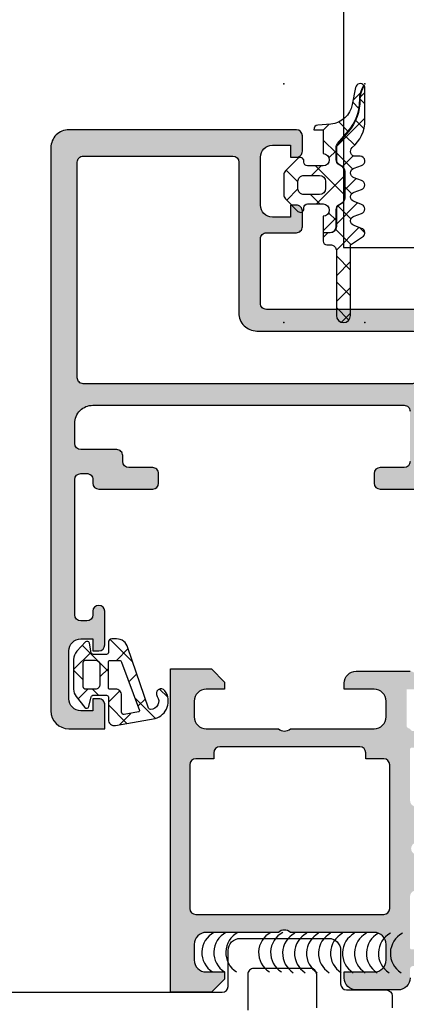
# Model space of a CAD drawing. Header units: millimetres. Extents: x 247761 to 294611, y 172579 to 236863.
# Tile 553 of 596: x 276201 to 276233, y 194868 to 194950. Entities that reach past the tile are written whole.
import ezdxf

# ---------------------------------------------------------------- set-up
doc = ezdxf.new("R2010")
doc.units = ezdxf.units.MM
doc.layers.add('FASÁDA DETAILNÍ', color=4, linetype='Continuous')
doc.layers.add('NOVA', color=240, linetype='Continuous')

# ---------------------------------------------------------------- blocks, each defined once
blk = doc.blocks.new('A$C69D17D4D')
at = {"layer": 'FASÁDA DETAILNÍ'}
h = blk.add_hatch(dxfattribs=at)
h.set_pattern_fill('ANSI37', color=256, scale=0.625, angle=90, style=0)
h.set_pattern_definition([(135, (0, 0), (-1.403165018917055, -1.403165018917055), []), (225, (0, 0), (1.403165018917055, -1.403165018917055), [])])
edge = h.paths.add_edge_path()
edge.add_arc((1579.654066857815, 21562.88997918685), 0.2900050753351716, 224.9975633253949, 359.9994892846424)
edge.add_line((1579.944071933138, 21562.88997660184), (1579.944071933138, 21562.98997086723))
edge.add_arc((1580.254071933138, 21562.98997086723), 0.3099999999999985, 89.99999999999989, 180.0000000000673, ccw=False)
edge.add_line((1580.254071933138, 21563.29997086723), (1581.554047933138, 21563.29997086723))
edge.add_arc((1581.554047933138, 21562.78997086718), 0.5100000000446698, -88.87647985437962, 90.00000000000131, ccw=False)
edge.add_line((1581.564047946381, 21562.28006891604), (1581.564049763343, 21560.92146088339))
edge.add_line((1581.564049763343, 21560.92146088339), (1582.154050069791, 21560.92146088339))
edge.add_arc((1582.154050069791, 21561.41146088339), 0.4900000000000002, -89.99999999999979, 1.272221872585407e-14)
edge.add_line((1582.644050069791, 21561.41146088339), (1582.644050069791, 21562.81145859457))
edge.add_arc((1583.154050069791, 21562.81145859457), 0.5099999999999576, 120.00000000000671, 180.0000000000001, ccw=False)
edge.add_line((1582.899050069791, 21563.2531315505), (1583.099050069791, 21563.36860160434))
edge.add_arc((1582.854050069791, 21563.79295405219), 0.4900000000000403, -59.9999999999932, 1.144999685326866e-13)
edge.add_line((1583.344050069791, 21563.79295405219), (1583.344050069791, 21566.02996389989))
edge.add_arc((1582.854050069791, 21566.02996389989), 0.4899999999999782, 1.144999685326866e-13, 60.00000000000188)
edge.add_line((1583.099050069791, 21566.45431634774), (1582.899050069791, 21566.56978640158))
edge.add_arc((1583.154050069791, 21567.01145935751), 0.5100000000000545, 179.9999999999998, 240.0000000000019, ccw=False)
edge.add_line((1582.644050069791, 21567.01145935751), (1582.644050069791, 21568.00905676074))
edge.add_arc((1583.149983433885, 21568.00905676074), 0.5059333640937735, 139.3588191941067, 180, ccw=False)
edge.add_line((1582.766079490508, 21568.33858116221), (1583.646946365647, 21569.3648124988))
edge.add_arc((1580.616488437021, 21571.96600962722), 3.993732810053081, -40.64118080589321, 0.6188691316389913)
edge.add_arc((1586.619871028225, 21572.03085650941), 2.010000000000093, 153.3452087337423, 180.6188691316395, ccw=False)
edge.add_line((1584.823482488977, 21572.93257055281), (1584.95752364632, 21573.19960642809))
edge.add_arc((1584.654059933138, 21572.95463686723), 0.3900003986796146, 38.91202932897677, 168.9894375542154)
edge.add_line((1584.271238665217, 21573.02912302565), (1583.991637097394, 21571.59103219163))
edge.add_arc((1582.018583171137, 21571.97464424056), 2.010000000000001, -85.00475061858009, -11.002496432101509, ccw=False)
edge.add_line((1582.193600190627, 21569.97227837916), (1581.120640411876, 21569.87849620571))
edge.add_arc((1581.15406170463, 21569.48992909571), 0.3900017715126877, 94.91600467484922, 178.5301263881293)
edge.add_line((1580.764188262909, 21569.49993315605), (1581.564059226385, 21569.49993315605))
edge.add_line((1581.564059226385, 21569.49993315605), (1581.564047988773, 21567.49985381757))
edge.add_arc((1581.554047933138, 21566.98995186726), 0.5100000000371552, -90, 88.87647509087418, ccw=False)
edge.add_line((1581.554047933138, 21566.47995186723), (1580.254071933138, 21566.47995186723))
edge.add_arc((1580.254071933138, 21566.78995186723), 0.3100000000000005, 180, 270, ccw=False)
edge.add_line((1579.944071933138, 21566.78995186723), (1579.944071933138, 21566.88997686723))
edge.add_arc((1579.654056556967, 21566.88994867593), 0.2900153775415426, 0.005569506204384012, 134.9966855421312)
edge.add_line((1579.448996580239, 21567.09503237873), (1578.40769955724, 21566.05446795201))
edge.add_arc((1578.754059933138, 21565.70786372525), 0.4900000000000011, 134.9798378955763, 179.9999999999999)
edge.add_line((1578.264059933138, 21565.70786372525), (1578.264059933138, 21564.07181528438))
edge.add_arc((1578.754059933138, 21564.07181528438), 0.4899999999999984, 180.0000000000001, 225.0276992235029)
edge.add_line((1578.407745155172, 21563.72516549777), (1579.448993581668, 21562.68492335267))
edge = h.paths.add_edge_path()
edge.add_arc((1581.254081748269, 21564.5899480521), 0.4999901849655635, -90.00000000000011, -9.199197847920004e-09, ccw=False)
edge.add_line((1581.254081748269, 21564.08995786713), (1579.954071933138, 21564.08995786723))
edge.add_arc((1579.954053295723, 21564.58993922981), 0.4999813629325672, -180.0021357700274, -89.9978642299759, ccw=False)
edge.add_line((1579.454071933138, 21564.58995786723), (1579.454071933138, 21565.18996486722))
edge.add_arc((1579.954053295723, 21565.18998350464), 0.4999813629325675, 89.99786422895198, 180.0021357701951, ccw=False)
edge.add_line((1579.954071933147, 21565.68996486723), (1581.254081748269, 21565.68996486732))
edge.add_arc((1581.254081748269, 21565.18997468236), 0.4999901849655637, 0, 90.00000000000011, ccw=False)
edge.add_line((1581.754071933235, 21565.18997468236), (1581.754071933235, 21564.58994805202))
h = blk.add_hatch(dxfattribs=at)
h.set_pattern_fill('ANSI37', color=256, scale=0.48, angle=90, style=0)
h.set_pattern_definition([(135, (0, 0), (-1.077630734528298, -1.077630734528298), []), (225, (0, 0), (1.077630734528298, -1.077630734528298), [])])
edge = h.paths.add_edge_path()
edge.add_line((1584.147476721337, 21562.28574469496), (1584.754534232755, 21562.51300358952))
edge.add_arc((1584.654059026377, 21562.88983972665), 0.3900009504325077, -75.0706312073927, 75.07063120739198)
edge.add_line((1584.754534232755, 21563.26667586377), (1584.147476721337, 21563.49393475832))
edge.add_arc((1584.254060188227, 21563.88983972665), 0.4100009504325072, 105.0676336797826, 254.9323663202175, ccw=False)
edge.add_line((1584.147476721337, 21564.28574469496), (1584.754534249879, 21564.51300359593))
edge.add_arc((1584.654060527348, 21564.88983972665), 0.390000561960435, -75.0708416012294, 75.07084160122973)
edge.add_line((1584.754534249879, 21565.26667585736), (1584.147476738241, 21565.493934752))
edge.add_arc((1584.254058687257, 21565.88983972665), 0.4100005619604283, 105.06742474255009, 254.9325713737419, ccw=False)
edge.add_line((1584.147476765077, 21566.28574470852), (1584.754534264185, 21566.51299978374))
edge.add_arc((1584.654047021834, 21566.88988243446), 0.3900489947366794, -75.07068313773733, 89.99999999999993)
edge.add_line((1584.654047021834, 21567.2799314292), (1584.254057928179, 21567.27993142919))
edge.add_arc((1584.25405792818, 21567.68993198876), 0.4100005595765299, 130.3199356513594, 269.99999999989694, ccw=False)
edge.add_arc((1582.054088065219, 21570.28221820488), 2.989972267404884, -49.68006215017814, 0.001330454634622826)
edge.add_line((1585.044060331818, 21570.28228763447), (1585.044059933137, 21572.95407921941))
edge.add_arc((1584.654059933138, 21572.95463686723), 0.3900003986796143, -0.0819252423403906, 35.64056997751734)
edge.add_line((1584.971008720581, 21573.18188953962), (1584.841357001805, 21572.92359827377))
edge.add_arc((1586.619871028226, 21572.03085650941), 1.990000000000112, 153.345208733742, 180.6188691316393)
edge.add_arc((1580.616488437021, 21571.96600962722), 4.013732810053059, -40.641180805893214, 0.6188691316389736, ccw=False)
edge.add_line((1583.662122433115, 21569.35178610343), (1582.781255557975, 21568.32555476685))
edge.add_arc((1583.149983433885, 21568.00905676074), 0.4859333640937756, 139.3588191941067, 179.9999999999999)
edge.add_line((1582.664050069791, 21568.00905676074), (1582.664050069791, 21567.01145935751))
edge.add_arc((1583.154050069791, 21567.01145935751), 0.4900000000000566, 180.0000000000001, 240.0000000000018)
edge.add_line((1582.909050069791, 21566.58710690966), (1583.109050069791, 21566.47163685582))
edge.add_arc((1582.854050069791, 21566.02996389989), 0.5099999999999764, -1.1368683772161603e-13, 60.00000000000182, ccw=False)
edge.add_line((1583.364050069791, 21566.02996389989), (1583.364050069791, 21563.7929540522))
edge.add_arc((1582.854050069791, 21563.79295405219), 0.5100000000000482, -59.99999999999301, -2.2737367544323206e-13, ccw=False)
edge.add_line((1583.109050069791, 21563.35128109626), (1582.909050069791, 21563.23581104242))
edge.add_arc((1583.154050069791, 21562.81145859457), 0.4899999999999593, 120.000000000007, 179.9999999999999)
edge.add_line((1582.664050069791, 21562.81145859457), (1582.664050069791, 21561.41146088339))
edge.add_arc((1582.154050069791, 21561.41146088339), 0.509999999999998, -90.00000000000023, 0, ccw=False)
edge.add_line((1582.154050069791, 21560.90146088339), (1581.56404979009, 21560.90146088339))
edge.add_line((1581.56404979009, 21560.90146088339), (1581.564050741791, 21560.1898393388))
edge.add_arc((1581.854050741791, 21560.18983972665), 0.2900000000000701, 180.0000766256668, 270.0000000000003)
edge.add_line((1581.854050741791, 21559.89983972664), (1582.154035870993, 21559.89983972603))
edge.add_arc((1582.154217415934, 21559.39001773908), 0.5098220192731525, -0.02428648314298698, 90.02040272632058, ccw=False)
edge.add_line((1582.664039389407, 21559.38980163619), (1582.664069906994, 21553.98983868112))
edge.add_arc((1583.254068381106, 21553.98984201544), 0.5899984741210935, 180.0003238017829, 360.0000000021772)
edge.add_line((1583.844066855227, 21553.98984201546), (1583.844066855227, 21559.89525026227))
edge.add_line((1583.844066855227, 21559.89525026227), (1584.848821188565, 21560.55195381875))
edge.add_arc((1584.65406055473, 21560.889841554), 0.3899997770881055, -60.04057881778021, 75.07024092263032)
edge.add_line((1584.754538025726, 21561.26667587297), (1584.147476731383, 21561.49393475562))
edge.add_arc((1584.254060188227, 21561.88983972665), 0.4100009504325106, 105.0676336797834, 254.9323677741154, ccw=False)
h = blk.add_hatch(color=256, dxfattribs=at)
edge = h.paths.add_edge_path(flags=16)
edge.add_ellipse((1561.518074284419, 21548.79988017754), major_axis=(-0.4999740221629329, 0), ratio=1, start_angle=-0.0029770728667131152, end_angle=90.00297707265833, ccw=False)
edge.add_line((1561.018100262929, 21548.79990615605), (1561.018100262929, 21566.79990615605))
edge.add_ellipse((1561.518074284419, 21566.79993213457), major_axis=(-0.499974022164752, 0), ratio=1, start_angle=-90.00297707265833, end_angle=0.0029770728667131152, ccw=False)
edge.add_line((1561.518100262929, 21567.29990615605), (1574.018100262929, 21567.29990615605))
edge.add_ellipse((1574.018078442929, 21566.79988433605), major_axis=(-0.500021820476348, 0), ratio=1, start_angle=180.0025002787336, end_angle=269.9974997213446, ccw=False)
edge.add_line((1574.518100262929, 21566.79990615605), (1574.518100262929, 21554.19685515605))
edge.add_ellipse((1576.018099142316, 21554.19685403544), major_axis=(-1.499998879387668, 0), ratio=1, start_angle=-4.280432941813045e-05, end_angle=90.00004280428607)
edge.add_line((1576.018100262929, 21552.69685515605), (1589.018088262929, 21552.69685515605))
edge.add_ellipse((1589.018088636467, 21552.19685552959), major_axis=(-0.4999996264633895, 0), ratio=1, start_angle=179.9999571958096, end_angle=270.0000428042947, ccw=False)
edge.add_line((1589.518088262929, 21552.19685515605), (1589.518088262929, 21548.79990615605))
edge.add_ellipse((1589.018088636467, 21548.79990578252), major_axis=(-0.49999962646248, 0), ratio=1, start_angle=89.99995719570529, end_angle=180.0000428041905, ccw=False)
edge.add_line((1589.018088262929, 21548.29990615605), (1561.518100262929, 21548.29990615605))
edge = h.paths.add_edge_path()
edge.add_line((1560.318088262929, 21519.49991115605), (1563.318088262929, 21519.49991115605))
edge.add_line((1563.318088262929, 21519.49991115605), (1563.318088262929, 21521.49991115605))
edge.add_arc((1562.818114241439, 21521.49993713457), 0.499974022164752, 359.9970229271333, 450.0029770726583)
edge.add_line((1562.818088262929, 21521.99991115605), (1562.318088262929, 21521.99991115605))
edge.add_line((1562.318088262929, 21521.99991115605), (1562.318088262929, 21520.99991115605))
edge.add_line((1562.318088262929, 21520.99991115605), (1561.318088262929, 21520.99991115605))
edge.add_arc((1561.318152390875, 21521.999975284), 1.00006412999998, 180.0036740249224, 269.9963259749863, ccw=False)
edge.add_line((1560.318088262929, 21521.99991115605), (1560.318088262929, 21525.99991115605))
edge.add_arc((1561.31811824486, 21525.99988117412), 1.000029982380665, 90.00171778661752, 179.9982822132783, ccw=False)
edge.add_line((1561.318088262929, 21526.99991115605), (1562.318088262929, 21526.99991115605))
edge.add_line((1562.318088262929, 21526.99991115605), (1562.318088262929, 21525.99991115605))
edge.add_line((1562.318088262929, 21525.99991115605), (1562.818088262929, 21525.99991115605))
edge.add_arc((1562.818082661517, 21526.49991675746), 0.5000056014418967, 270.0006418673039, 359.9993581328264)
edge.add_line((1563.318088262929, 21526.49991115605), (1563.318088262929, 21529.29991415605))
edge.add_arc((1562.818088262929, 21529.29991415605), 0.5, 0, 180)
edge.add_line((1562.318088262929, 21529.29991415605), (1562.318088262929, 21528.99991115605))
edge.add_arc((1561.818077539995, 21528.99992187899), 0.5000107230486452, 270.0012287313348, 359.9987712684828, ccw=False)
edge.add_line((1561.818088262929, 21528.49991115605), (1561.318088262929, 21528.49991115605))
edge.add_arc((1561.318156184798, 21528.99997907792), 0.5000679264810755, 180.0077822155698, 269.9922177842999, ccw=False)
edge.add_line((1560.818088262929, 21528.99991115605), (1560.818088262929, 21540.29990615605))
edge.add_arc((1561.318110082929, 21540.29988433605), 0.5000218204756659, 90.00250027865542, 179.9974997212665, ccw=False)
edge.add_line((1561.318088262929, 21540.79990615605), (1561.818088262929, 21540.79990615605))
edge.add_arc((1561.81815093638, 21540.29996882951), 0.4999373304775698, -0.007182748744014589, 90.00718274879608, ccw=False)
edge.add_line((1562.318088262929, 21540.29990615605), (1562.318088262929, 21539.99990315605))
edge.add_arc((1562.818151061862, 21539.99996595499), 0.500062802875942, 180.0071953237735, 269.9928046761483)
edge.add_line((1562.818088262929, 21539.49990315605), (1567.318088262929, 21539.49990315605))
edge.add_arc((1567.318082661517, 21539.99990875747), 0.5000056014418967, 270.0006418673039, 359.9993581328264)
edge.add_line((1567.818088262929, 21539.99990315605), (1567.818088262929, 21540.79990615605))
edge.add_arc((1567.318114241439, 21540.79993213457), 0.499974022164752, 359.9970229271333, 450.0029770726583)
edge.add_line((1567.318088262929, 21541.29990615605), (1565.318088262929, 21541.29990615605))
edge.add_arc((1565.318156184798, 21541.79997407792), 0.5000679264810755, 180.0077822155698, 269.9922177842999, ccw=False)
edge.add_line((1564.818088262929, 21541.79990615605), (1564.818088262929, 21542.29990615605))
edge.add_arc((1564.31815093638, 21542.29996882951), 0.499937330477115, 359.9928172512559, 450.0071827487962)
edge.add_line((1564.318088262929, 21542.79990615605), (1561.318088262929, 21542.79990615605))
edge.add_arc((1561.318143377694, 21543.29996127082), 0.5000551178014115, 180.0063149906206, 269.99368500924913, ccw=False)
edge.add_line((1560.818088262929, 21543.29990615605), (1560.818088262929, 21544.99990315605))
edge.add_arc((1562.318056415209, 21544.99993500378), 1.499968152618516, 89.99878348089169, 180.0012165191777, ccw=False)
edge.add_line((1562.318088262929, 21546.49990315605), (1588.318088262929, 21546.49990315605))
edge.add_arc((1588.318109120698, 21545.99992401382), 0.4999791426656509, -0.0023902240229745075, 90.0023902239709, ccw=False)
edge.add_line((1588.818088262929, 21545.99990315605), (1588.818088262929, 21541.79990615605))
edge.add_arc((1588.318082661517, 21541.79991175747), 0.5000056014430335, 270.0006418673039, 359.9993581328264, ccw=False)
edge.add_line((1588.318088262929, 21541.29990615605), (1586.318088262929, 21541.29990615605))
edge.add_arc((1586.318110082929, 21540.79988433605), 0.500021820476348, 90.00250027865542, 179.9974997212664)
edge.add_line((1585.818088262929, 21540.79990615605), (1585.818088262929, 21539.99990315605))
edge.add_arc((1586.318140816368, 21539.99995570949), 0.5000525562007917, 180.0060215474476, 269.993978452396)
edge.add_line((1586.318088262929, 21539.49990315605), (1591.318089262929, 21539.49990315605))
edge.add_line((1591.318089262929, 21539.49990315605), (1592.075978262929, 21539.71722415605))
edge.add_arc((1592.158669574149, 21539.42884574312), 0.2999999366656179, 37.904814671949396, 106.0000242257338, ccw=False)
edge.add_arc((1592.632089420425, 21539.79745629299), 0.300000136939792, 217.9047180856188, 269.9999699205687)
edge.add_line((1592.632089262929, 21539.49745615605), (1594.696236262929, 21539.49745815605))
edge.add_arc((1594.696236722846, 21539.89745755), 0.3999993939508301, 269.9999341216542, 381.9737695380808)
edge.add_line((1595.067178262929, 21540.04713015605), (1594.250817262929, 21542.07035915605))
edge.add_arc((1594.065347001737, 21541.99552253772), 0.1999993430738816, 21.97390785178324, 114.1410923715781)
edge.add_line((1593.983550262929, 21542.17803015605), (1591.599865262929, 21541.10971015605))
edge.add_arc((1591.518068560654, 21541.29221826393), 0.199999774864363, 179.1800993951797, 294.14102546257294, ccw=False)
edge.add_line((1591.318089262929, 21541.29508015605), (1591.318088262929, 21552.59916015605))
edge.add_arc((1591.509502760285, 21552.60759187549), 0.1916001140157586, 88.95554997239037, 182.5222218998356, ccw=False)
edge.add_line((1591.512995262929, 21552.79916015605), (1591.933579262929, 21552.79916015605))
edge.add_line((1591.933579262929, 21552.79916015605), (1594.399191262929, 21551.36742515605))
edge.add_arc((1594.550002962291, 21551.62676214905), 0.2999997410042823, 239.8208038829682, 344.0000282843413)
edge.add_line((1594.838381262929, 21551.54407115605), (1595.266252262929, 21553.03623215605))
edge.add_line((1595.266252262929, 21553.03623215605), (1595.764664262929, 21553.89950715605))
edge.add_arc((1595.418254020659, 21554.09950710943), 0.4000000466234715, 330.0000115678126, 449.9999652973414)
edge.add_line((1595.418254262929, 21554.49950715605), (1591.310323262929, 21554.49916015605))
edge.add_line((1591.310323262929, 21554.49916015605), (1576.818266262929, 21554.49685515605))
edge.add_arc((1576.818088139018, 21554.99685500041), 0.4999998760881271, 179.9999821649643, 270.0204115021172, ccw=False)
edge.add_line((1576.318088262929, 21554.99685515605), (1576.318088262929, 21560.39989715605))
edge.add_arc((1576.818087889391, 21560.39989752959), 0.49999962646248, 89.99995719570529, 180.0000428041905, ccw=False)
edge.add_line((1576.818088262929, 21560.89989715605), (1579.318088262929, 21560.89989715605))
edge.add_arc((1579.318088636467, 21561.39989678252), 0.4999996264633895, 269.9999571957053, 360.0000428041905)
edge.add_line((1579.818088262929, 21561.39989715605), (1579.818088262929, 21562.69990015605))
edge.add_arc((1579.318109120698, 21562.69992101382), 0.4999791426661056, 359.997609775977, 450.0023902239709)
edge.add_line((1579.318088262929, 21563.19990015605), (1578.818088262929, 21563.19990015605))
edge.add_line((1578.818088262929, 21563.19990015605), (1578.818088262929, 21562.19990015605))
edge.add_line((1578.818088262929, 21562.19990015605), (1577.318088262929, 21562.19990015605))
edge.add_arc((1577.318119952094, 21563.19993184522), 1.00003168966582, 180.0018155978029, 269.99818440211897, ccw=False)
edge.add_line((1576.318088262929, 21563.19990015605), (1576.318088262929, 21567.19990015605))
edge.add_arc((1577.31815751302, 21567.19983090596), 1.00006925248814, 90.00396746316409, 179.9960325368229, ccw=False)
edge.add_line((1577.318088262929, 21568.19990015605), (1578.818088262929, 21568.19990015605))
edge.add_line((1578.818088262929, 21568.19990015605), (1578.818088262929, 21567.19990015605))
edge.add_line((1578.818088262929, 21567.19990015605), (1579.318088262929, 21567.19990015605))
edge.add_arc((1579.318114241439, 21567.69987417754), 0.4999740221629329, 269.9970229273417, 360.0029770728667)
edge.add_line((1579.818088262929, 21567.69990015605), (1579.818088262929, 21568.99990315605))
edge.add_arc((1579.318082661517, 21568.99989755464), 0.5000056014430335, 0.0006418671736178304, 89.99935813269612)
edge.add_line((1579.318088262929, 21569.49990315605), (1560.318088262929, 21569.49990315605))
edge.add_arc((1560.318058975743, 21567.99993244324), 1.49997071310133, 89.99888129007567, 180.0011187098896)
edge.add_line((1558.818088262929, 21567.99990315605), (1558.818088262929, 21520.99991115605))
edge.add_arc((1560.318148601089, 21520.99997149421), 1.500060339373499, 180.002304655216, 269.9976953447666)
h = blk.add_hatch(dxfattribs=at)
h.set_pattern_fill('ANSI37', color=256, scale=0.625, angle=180, style=0)
h.set_pattern_definition([(225, (1562.318060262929, 21521.99993115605), (1.403165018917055, -1.403165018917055), []), (315, (1562.318060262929, 21521.99993115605), (1.403165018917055, 1.403165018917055), [])])
edge = h.paths.add_edge_path(flags=16)
edge.add_ellipse((1564.220273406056, 21522.30214619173), major_axis=(-0.4977897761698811, 0), ratio=1, start_angle=179.7452779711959, end_angle=270.1925797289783)
edge.add_line((1564.218600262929, 21522.79993315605), (1563.718081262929, 21522.79993315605))
edge.add_ellipse((1563.718067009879, 21522.89991690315), major_axis=(-0.09998374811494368, 0), ratio=1, start_angle=-0.008740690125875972, end_angle=90.0081677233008, ccw=False)
edge.add_line((1563.618083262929, 21522.89993215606), (1563.618079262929, 21525.10036215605))
edge.add_ellipse((1563.718083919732, 21525.10035949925), major_axis=(-0.1000046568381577, 0), ratio=1, start_angle=270.001522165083, end_angle=359.9984778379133, ccw=False)
edge.add_line((1563.718081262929, 21525.20036415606), (1564.530023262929, 21525.20036415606))
edge.add_ellipse((1564.530014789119, 21525.00035753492), major_axis=(-0.2000066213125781, 0), ratio=1, start_angle=195.688615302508, end_angle=269.99757251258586, ccw=False)
edge.add_line((1564.722570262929, 21525.05444115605), (1566.209895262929, 21521.03630015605))
edge.add_ellipse((1566.116113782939, 21521.00158666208), major_axis=(-0.09999996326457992, 0), ratio=1, start_angle=100.32228414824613, end_angle=200.3121828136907, ccw=False)
edge.add_line((1566.134032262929, 21520.90320515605), (1564.924563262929, 21520.68292215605))
edge.add_ellipse((1564.918054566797, 21520.88281252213), major_axis=(-0.199996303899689, 0), ratio=1, start_angle=-0.0010410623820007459, end_angle=91.86496785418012, ccw=False)
edge.add_line((1564.718058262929, 21520.88281615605), (1564.718058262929, 21522.29993315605))
edge = h.paths.add_edge_path(flags=16)
edge.add_ellipse((1561.718069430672, 21522.99993432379), major_axis=(-0.200000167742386, 0), ratio=1, start_angle=-0.00023842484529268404, end_angle=90.00023842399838, ccw=False)
edge.add_line((1561.518069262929, 21522.99993515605), (1561.518073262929, 21525.03439215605))
edge.add_ellipse((1561.718068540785, 21525.03439687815), major_axis=(-0.1999952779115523, 0), ratio=1, start_angle=-90.00049336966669, end_angle=0.0013528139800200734, ccw=False)
edge.add_line((1561.718070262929, 21525.23439215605), (1562.518080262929, 21525.23439215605))
edge.add_ellipse((1562.518071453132, 21524.83438134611), major_axis=(-0.4000108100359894, 0), ratio=1, start_angle=180.0019780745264, end_angle=269.99873812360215, ccw=False)
edge.add_line((1562.918082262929, 21524.83439515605), (1562.918082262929, 21523.19993215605))
edge.add_ellipse((1562.518087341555, 21523.19992907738), major_axis=(-0.3999949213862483, 0), ratio=1, start_angle=89.99898604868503, end_angle=180.0004409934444, ccw=False)
edge.add_line((1562.518080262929, 21522.79993415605), (1561.718070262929, 21522.79993415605))
edge = h.paths.add_edge_path()
edge.add_arc((1561.794621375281, 21521.39994225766), 0.2000083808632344, 220.0023157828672, 344.9984805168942)
edge.add_line((1561.987813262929, 21521.34817115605), (1562.178347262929, 21522.15169615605))
edge.add_arc((1562.371540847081, 21522.09991976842), 0.2000113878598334, 90.00274550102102, 164.9971436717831, ccw=False)
edge.add_line((1562.371531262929, 21522.29993115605), (1563.468081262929, 21522.29993115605))
edge.add_arc((1563.46809161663, 21522.14994350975), 0.1499876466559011, -0.003955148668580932, 90.00395514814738, ccw=False)
edge.add_line((1563.618079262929, 21522.14993315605), (1563.618071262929, 21520.26706215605))
edge.add_arc((1564.118071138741, 21520.2670602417), 0.4999998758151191, 179.9997806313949, 279.9335722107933)
edge.add_line((1564.204324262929, 21519.77455615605), (1567.524050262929, 21520.35594515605))
edge.add_arc((1567.117975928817, 21521.79993068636), 1.499996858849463, 285.7069244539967, 395.0875539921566)
edge.add_arc((1568.018078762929, 21522.43223765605), 0.3999981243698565, 35.08800412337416, 215.088004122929)
edge.add_arc((1567.136779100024, 21521.79771609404), 0.6860034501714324, -89.51564162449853, 36.14118557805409, ccw=False)
edge.add_arc((1567.122958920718, 21521.26083971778), 0.1503878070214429, 199.0161509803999, 277.4960782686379, ccw=False)
edge.add_line((1566.980778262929, 21521.21183815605), (1565.253096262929, 21526.25806415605))
edge.add_arc((1564.287004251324, 21525.99994300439), 0.999980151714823, 14.95891093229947, 90.00057230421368)
edge.add_line((1564.286994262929, 21526.99992315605), (1563.918089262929, 21526.99993515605))
edge.add_arc((1563.91810998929, 21526.69991542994), 0.3000197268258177, 90.00395818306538, 179.9968057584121)
edge.add_line((1563.618090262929, 21526.69993215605), (1563.618090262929, 21525.84991715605))
edge.add_arc((1563.468106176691, 21525.84990424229), 0.1499840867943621, -90.00493321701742, 0.004933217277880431, ccw=False)
edge.add_line((1563.468093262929, 21525.69992015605), (1562.371531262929, 21525.69993115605))
edge.add_arc((1562.371540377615, 21525.8999457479), 0.200014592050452, 195.0023743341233, 269.99738902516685, ccw=False)
edge.add_line((1562.178343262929, 21525.84817015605), (1562.049249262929, 21526.65154215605))
edge.add_arc((1561.856073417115, 21526.59981774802), 0.1999808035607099, 14.98978708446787, 135.0074444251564)
edge.add_line((1561.714647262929, 21526.74120715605), (1560.988128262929, 21525.96533715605))
edge.add_arc((1561.718069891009, 21525.28182674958), 1.000000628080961, 136.8814623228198, 180.000034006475)
edge.add_line((1560.718069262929, 21525.28182615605), (1560.718069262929, 21522.80319315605))
edge.add_arc((1561.71807216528, 21522.80319420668), 1.000002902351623, 180.0000601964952, 217.8277930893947)
edge.add_line((1560.928212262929, 21522.18990215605), (1561.641411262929, 21521.27137315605))
h = blk.add_hatch(color=256, dxfattribs=at)
edge = h.paths.add_edge_path()
edge.add_arc((1588.938067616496, 21501.20006205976), 0.1199999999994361, 180, 270.0000000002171)
edge.add_line((1588.938067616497, 21501.08006205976), (1591.698065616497, 21501.08006205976))
edge.add_arc((1591.698065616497, 21500.78006205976), 0.3000000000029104, 6.947971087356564e-10, 90.00000000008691, ccw=False)
edge.add_line((1591.998065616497, 21500.78006205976), (1591.998065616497, 21499.80008774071))
edge.add_arc((1591.698065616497, 21499.80008774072), 0.2999999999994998, 269.99999999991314, 359.9999999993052, ccw=False)
edge.add_line((1591.698065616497, 21499.50008774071), (1589.818054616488, 21499.50008774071))
edge.add_arc((1589.550511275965, 21499.42122064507), 0.2789255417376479, 16.42459455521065, 91.16287007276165)
edge.add_line((1589.544850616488, 21499.70008874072), (1589.091256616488, 21499.70008874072))
edge.add_arc((1589.085588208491, 21499.42125129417), 0.2788950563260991, 88.83541062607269, 163.5801235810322)
edge.add_line((1588.818067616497, 21499.50008774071), (1588.818067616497, 21498.69991302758))
edge.add_arc((1587.818067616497, 21498.69991302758), 0.9999999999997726, -89.99999999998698, 0, ccw=False)
edge.add_line((1587.818067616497, 21497.69991302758), (1584.318060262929, 21497.69991302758))
edge.add_arc((1584.318080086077, 21498.69993285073), 1.000019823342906, 180.0011357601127, 269.99886423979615, ccw=False)
edge.add_line((1583.318060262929, 21498.69991302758), (1583.318060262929, 21499.19991302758))
edge.add_line((1583.318060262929, 21499.19991302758), (1585.818060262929, 21499.19991302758))
edge.add_arc((1585.818014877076, 21500.19995841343), 1.000045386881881, 270.0026002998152, 359.99739970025)
edge.add_line((1586.818060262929, 21500.19991302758), (1586.818060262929, 21501.49993133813))
edge.add_arc((1585.818007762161, 21501.49987883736), 1.000052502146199, 0.003007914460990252, 89.99699208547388)
edge.add_line((1585.818060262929, 21502.49993133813), (1578.818060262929, 21502.49993133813))
edge.add_arc((1578.318060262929, 21501.97480958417), 0.7250881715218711, 46.4038161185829, 133.5961838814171)
edge.add_line((1577.818060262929, 21502.49993133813), (1571.783972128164, 21502.49993133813))
edge.add_arc((1571.784024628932, 21501.49987883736), 1.00005250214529, 90.00300791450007, 179.996992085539)
edge.add_line((1570.783972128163, 21501.49993133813), (1570.783972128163, 21500.19991302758))
edge.add_arc((1571.784017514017, 21500.19995841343), 1.000045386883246, 180.00260029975, 269.9973997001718)
edge.add_line((1571.783972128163, 21499.19991302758), (1573.318060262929, 21499.19991302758))
edge.add_line((1573.318060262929, 21499.19991302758), (1573.318060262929, 21498.59990692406))
edge.add_line((1573.318060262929, 21498.59990692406), (1572.218054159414, 21497.49993133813))
edge.add_line((1572.218054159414, 21497.49993133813), (1568.818060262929, 21497.49993133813))
edge.add_line((1568.818060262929, 21497.49993133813), (1568.818060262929, 21524.499832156))
edge.add_line((1568.818060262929, 21524.499832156), (1572.218054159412, 21524.499832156))
edge.add_line((1572.218054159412, 21524.499832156), (1573.318060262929, 21523.39985657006))
edge.add_line((1573.318060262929, 21523.39985657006), (1573.318060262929, 21522.79985046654))
edge.add_line((1573.318060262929, 21522.79985046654), (1571.783972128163, 21522.79985046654))
edge.add_arc((1571.784017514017, 21521.79980508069), 1.000045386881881, 90.00260029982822, 179.9973997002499)
edge.add_line((1570.783972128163, 21521.79985046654), (1570.783972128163, 21520.499832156))
edge.add_arc((1571.784024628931, 21520.49988465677), 1.000052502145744, 180.003007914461, 269.9969920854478)
edge.add_line((1571.783972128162, 21519.499832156), (1577.818060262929, 21519.499832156))
edge.add_arc((1578.318060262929, 21520.02495390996), 0.7250881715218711, 226.4038161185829, 313.5961838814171)
edge.add_line((1578.818060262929, 21519.499832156), (1585.818060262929, 21519.499832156))
edge.add_arc((1585.818007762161, 21520.49988465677), 1.00005250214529, 270.0030079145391, 359.996992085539)
edge.add_line((1586.818060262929, 21520.499832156), (1586.818060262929, 21521.79985046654))
edge.add_arc((1585.818014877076, 21521.79980508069), 1.000045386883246, 0.00260029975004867, 89.9973997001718)
edge.add_line((1585.818060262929, 21522.79985046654), (1583.318060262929, 21522.79985046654))
edge.add_line((1583.318060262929, 21522.79985046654), (1583.318060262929, 21523.29985046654))
edge.add_arc((1584.318080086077, 21523.2998306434), 1.00001982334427, 90.00113576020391, 179.9988642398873, ccw=False)
edge.add_line((1584.318060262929, 21524.29985046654), (1588.818060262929, 21524.29985046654))
edge.add_arc((1588.81807058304, 21523.79986078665), 0.4999896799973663, -0.0011826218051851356, 90.00118262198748, ccw=False)
edge.add_line((1589.318060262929, 21523.79985046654), (1589.318060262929, 21522.79985046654))
edge.add_line((1589.318060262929, 21522.79985046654), (1588.518057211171, 21522.79985046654))
edge.add_line((1588.518057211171, 21522.79985046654), (1588.518057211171, 21519.79983520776))
edge.add_arc((1588.818064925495, 21519.79983251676), 0.3000077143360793, 179.9994860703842, 270.0005139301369)
edge.add_arc((1589.08558820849, 21519.57866124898), 0.2788950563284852, 196.4198764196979, 271.1645893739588)
edge.add_line((1589.091256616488, 21519.29982380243), (1589.544850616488, 21519.29982380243))
edge.add_arc((1589.550511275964, 21519.57869189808), 0.2789255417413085, 268.8371299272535, 343.5754054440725)
edge.add_line((1589.818054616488, 21519.49982480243), (1591.698065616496, 21519.49982480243))
edge.add_arc((1591.698065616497, 21519.19982480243), 0.2999999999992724, 0, 90.00000000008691, ccw=False)
edge.add_line((1591.998065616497, 21519.19982480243), (1591.998065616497, 21518.21985048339))
edge.add_arc((1591.698065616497, 21518.21985048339), 0.2999999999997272, -90.00000000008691, 0, ccw=False)
edge.add_line((1591.698065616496, 21517.91985048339), (1588.938067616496, 21517.91985048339))
edge.add_arc((1588.938067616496, 21517.79985048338), 0.1200000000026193, 89.99999999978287, 179.999999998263)
edge.add_line((1588.818067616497, 21517.79985048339), (1588.818067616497, 21513.49982480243))
edge.add_arc((1589.318067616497, 21513.49982480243), 0.5, 180, 269.9999999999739)
edge.add_line((1589.318067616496, 21512.99982480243), (1590.018067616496, 21512.99982480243))
edge.add_line((1590.018067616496, 21512.99982480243), (1592.410887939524, 21514.38132026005))
edge.add_arc((1592.479947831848, 21514.26170501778), 0.1381197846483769, -7.7024374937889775, 119.99999999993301, ccw=False)
edge.add_arc((1587.638596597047, 21514.70932340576), 4.999999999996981, 288.7094007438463, 354.6507719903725, ccw=False)
edge.add_arc((1589.402822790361, 21509.49995627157), 0.4999999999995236, 108.7094007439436, 251.2905992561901)
edge.add_arc((1587.638596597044, 21504.29058913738), 5.000000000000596, 5.349228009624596, 71.29059925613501, ccw=False)
edge.add_arc((1592.479947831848, 21504.73820752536), 0.1381197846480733, -120.00000000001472, 7.702437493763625, ccw=False)
edge.add_line((1592.410887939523, 21504.61859228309), (1590.018067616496, 21506.00008774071))
edge.add_line((1590.018067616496, 21506.00008774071), (1589.318067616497, 21506.00008774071))
edge.add_arc((1589.318067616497, 21505.50008774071), 0.5, 89.99999999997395, 180)
edge.add_line((1588.818067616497, 21505.50008774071), (1588.818067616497, 21501.20006205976))
edge = h.paths.add_edge_path(flags=16)
edge.add_arc((1570.918066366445, 21516.49983978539), 0.5, 90, 180)
edge.add_line((1570.418066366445, 21516.49983978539), (1570.418066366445, 21504.49993133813))
edge.add_arc((1570.918066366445, 21504.49993133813), 0.5, 180, 270)
edge.add_line((1570.918066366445, 21503.99993133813), (1586.618048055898, 21503.99993133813))
edge.add_arc((1586.618048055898, 21504.49993133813), 0.5, 270, 360)
edge.add_line((1587.118048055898, 21504.49993133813), (1587.118048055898, 21516.49983978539))
edge.add_arc((1586.618048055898, 21516.49983978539), 0.5, 0, 90)
edge.add_line((1586.618048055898, 21516.99983978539), (1585.118048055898, 21516.99983978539))
edge.add_line((1585.118048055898, 21516.99983978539), (1585.118048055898, 21517.49983978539))
edge.add_arc((1584.618048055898, 21517.49983978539), 0.5, 0, 90)
edge.add_line((1584.618048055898, 21517.99983978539), (1572.918066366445, 21517.99983978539))
edge.add_arc((1572.918066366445, 21517.49983978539), 0.5, 90, 180)
edge.add_line((1572.418066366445, 21517.49983978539), (1572.418066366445, 21516.99983978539))
edge.add_line((1572.418066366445, 21516.99983978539), (1570.918066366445, 21516.99983978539))
blk.add_lwpolyline([(1627.25397211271, 21640.64530968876), (1627.25397211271, 22028.33608654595), (1583.25397211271, 22028.33608654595), (1583.25397211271, 21640.64530968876), (1583.25397211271, 21559.6744308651), (1627.25397211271, 21559.6744308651)], close=True, dxfattribs=at)
at = {"layer": 'FASÁDA DETAILNÍ', "color": 7}
for points in [[(1579.448993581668, 21562.68492335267, 0.6681907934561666), (1579.944071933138, 21562.88997660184), (1579.944071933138, 21562.98997086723, -0.41421356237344), (1580.254071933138, 21563.29997086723), (1581.554047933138, 21563.29997086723, -0.9902431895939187), (1581.564047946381, 21562.28006891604), (1581.564049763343, 21560.92146088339), (1582.154050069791, 21560.92146088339, 0.4142135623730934), (1582.644050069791, 21561.41146088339), (1582.644050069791, 21562.81145859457, -0.267949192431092), (1582.899050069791, 21563.2531315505), (1583.099050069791, 21563.36860160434, 0.2679491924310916), (1583.344050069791, 21563.79295405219), (1583.344050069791, 21566.02996389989, 0.267949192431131), (1583.099050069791, 21566.45431634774), (1582.899050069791, 21566.56978640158, -0.2679491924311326), (1582.644050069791, 21567.01145935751), (1582.644050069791, 21568.00905676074, -0.1792130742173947), (1582.766079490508, 21568.33858116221), (1583.646946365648, 21569.3648124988, 0.1820014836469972), (1584.609988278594, 21572.00914631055, -0.1195687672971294), (1584.823482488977, 21572.93257055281), (1584.95752364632, 21573.19960642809, 0.6375452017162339), (1584.271238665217, 21573.02912302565), (1583.991637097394, 21571.59103219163, -0.3346062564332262), (1582.193600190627, 21569.97227837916), (1581.120640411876, 21569.87849620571, 0.381933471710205), (1580.764188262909, 21569.49993315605), (1581.564059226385, 21569.49993315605), (1581.564047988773, 21567.49985381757, -0.9902431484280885), (1581.554047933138, 21566.47995186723), (1580.254071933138, 21566.47995186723, -0.414213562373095), (1579.944071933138, 21566.78995186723), (1579.944071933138, 21566.88997686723, 0.6681225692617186), (1579.448996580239, 21567.09503237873), (1578.407699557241, 21566.05446795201, 0.1990038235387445), (1578.264059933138, 21565.70786372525), (1578.264059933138, 21564.07181528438, 0.199038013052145), (1578.407745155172, 21563.72516549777), (1579.448993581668, 21562.68492335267)], [(1584.147476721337, 21562.28574469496), (1584.754534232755, 21562.51300358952, 0.7683067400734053), (1584.754534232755, 21563.26667586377), (1584.147476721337, 21563.49393475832, -0.7663896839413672), (1584.147476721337, 21564.28574469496), (1584.754534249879, 21564.51300359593, 0.7683096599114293), (1584.754534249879, 21565.26667585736), (1584.147476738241, 21565.49393475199, -0.766392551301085), (1584.147476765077, 21566.28574470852), (1584.754534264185, 21566.51299978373, 0.8775222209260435), (1584.654047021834, 21567.2799314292), (1584.254057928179, 21567.27993142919, -0.6981291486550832), (1583.988764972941, 21568.00253414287, 0.2202365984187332), (1585.044060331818, 21570.28228763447), (1585.044059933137, 21572.95407921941, 0.1571434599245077), (1584.971008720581, 21573.18188953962), (1584.841357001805, 21572.92359827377, 0.1195687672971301), (1584.629987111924, 21572.00936233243, -0.1820014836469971), (1583.662122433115, 21569.35178610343), (1582.781255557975, 21568.32555476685, 0.1792130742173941), (1582.664050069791, 21568.00905676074), (1582.664050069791, 21567.01145935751, 0.2679491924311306), (1582.909050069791, 21566.58710690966), (1583.109050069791, 21566.47163685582, -0.2679491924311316), (1583.364050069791, 21566.02996389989), (1583.364050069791, 21563.79295405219, -0.2679491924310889), (1583.109050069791, 21563.35128109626), (1582.909050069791, 21563.23581104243, 0.2679491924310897), (1582.664050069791, 21562.81145859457), (1582.664050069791, 21561.41146088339, -0.4142135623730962), (1582.154050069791, 21560.90146088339), (1581.56404979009, 21560.90146088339), (1581.564050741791, 21560.18983933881, 0.4142131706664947), (1581.854050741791, 21559.89983972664), (1582.154035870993, 21559.89983972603, -0.414442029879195), (1582.664039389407, 21559.38980163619), (1582.664069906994, 21553.98983868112, 0.999997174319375), (1583.844066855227, 21553.98984201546), (1583.844066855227, 21559.89525026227), (1584.848821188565, 21560.55195381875, 0.6688782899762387), (1584.754538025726, 21561.26667587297), (1584.147476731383, 21561.49393475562, -0.7663896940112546), (1584.147476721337, 21562.28574469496)], [(1581.754071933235, 21564.58994805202, -0.4142135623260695), (1581.254081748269, 21564.08995786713), (1579.954071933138, 21564.08995786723, -0.4142353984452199), (1579.454071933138, 21564.58995786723), (1579.454071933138, 21565.18996486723, -0.4142353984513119), (1579.954071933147, 21565.68996486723), (1581.254081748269, 21565.68996486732, -0.4142135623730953), (1581.754071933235, 21565.18997468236), (1581.754071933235, 21564.58994805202)]]:
    blk.add_lwpolyline(points, format="xyb", close=True, dxfattribs=at)
at = {"layer": 'FASÁDA DETAILNÍ'}
for points in [[(1588.818088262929, 21541.79990615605, -0.414207), (1588.318088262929, 21541.29990615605), (1586.318088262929, 21541.29990615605), (1586.318088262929, 21541.29990615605, 0.414188), (1585.818088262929, 21540.79990615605), (1585.818088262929, 21539.99990315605), (1585.818088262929, 21539.99990315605, 0.414152), (1586.318088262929, 21539.49990315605), (1591.318089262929, 21539.49990315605)], [(1591.310323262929, 21554.49916015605), (1576.818266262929, 21554.49685515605), (1576.818266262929, 21554.49685515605, -0.414318), (1576.318088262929, 21554.99685515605), (1576.318088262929, 21560.39989715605), (1576.318088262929, 21560.39989715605, -0.414214), (1576.818088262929, 21560.89989715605), (1579.318088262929, 21560.89989715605), (1579.318088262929, 21560.89989715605, 0.414214), (1579.818088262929, 21561.39989715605), (1579.818088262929, 21562.69990015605), (1579.818088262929, 21562.69990015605, 0.414238), (1579.318088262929, 21563.19990015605), (1578.818088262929, 21563.19990015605), (1578.818088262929, 21562.19990015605), (1577.318088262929, 21562.19990015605), (1577.318088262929, 21562.19990015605, -0.414195), (1576.318088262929, 21563.19990015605), (1576.318088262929, 21567.19990015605), (1576.318088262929, 21567.19990015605, -0.414173), (1577.318088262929, 21568.19990015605), (1578.818088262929, 21568.19990015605), (1578.818088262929, 21567.19990015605), (1579.318088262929, 21567.19990015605), (1579.318088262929, 21567.19990015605, 0.414244), (1579.818088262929, 21567.69990015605), (1579.818088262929, 21568.99990315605), (1579.818088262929, 21568.99990315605, 0.414207), (1579.318088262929, 21569.49990315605), (1560.318088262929, 21569.49990315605), (1560.318088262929, 21569.49990315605, 0.414225), (1558.818088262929, 21567.99990315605), (1558.818088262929, 21520.99991115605), (1558.818088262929, 21520.99991115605, 0.41419), (1560.318088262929, 21519.49991115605), (1560.318088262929, 21519.49991115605), (1563.318088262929, 21519.49991115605), (1563.318088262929, 21521.49991115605), (1563.318088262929, 21521.49991115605, 0.414244), (1562.818088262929, 21521.99991115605), (1562.318088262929, 21521.99991115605), (1562.318088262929, 21520.99991115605), (1561.318088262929, 21520.99991115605), (1561.318088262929, 21520.99991115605, -0.414176), (1560.318088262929, 21521.99991115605), (1560.318088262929, 21525.99991115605), (1560.318088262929, 21525.99991115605, -0.414196), (1561.318088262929, 21526.99991115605), (1562.318088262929, 21526.99991115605), (1562.318088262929, 21525.99991115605), (1562.818088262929, 21525.99991115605), (1562.818088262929, 21525.99991115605, 0.414207), (1563.318088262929, 21526.49991115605), (1563.318088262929, 21529.29991415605), (1563.318088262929, 21529.29991415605, 1), (1562.318088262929, 21529.29991415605), (1562.318088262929, 21528.99991115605), (1562.318088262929, 21528.99991115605, -0.414201), (1561.818088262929, 21528.49991115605), (1561.318088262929, 21528.49991115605), (1561.318088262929, 21528.49991115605, -0.414134), (1560.818088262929, 21528.99991115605), (1560.818088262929, 21540.29990615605), (1560.818088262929, 21540.29990615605, -0.414188), (1561.318088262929, 21540.79990615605), (1561.818088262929, 21540.79990615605), (1561.818088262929, 21540.79990615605, -0.414287), (1562.318088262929, 21540.29990615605), (1562.318088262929, 21539.99990315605), (1562.318088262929, 21539.99990315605, 0.41414), (1562.818088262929, 21539.49990315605), (1567.318088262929, 21539.49990315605), (1567.318088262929, 21539.49990315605, 0.414207), (1567.818088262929, 21539.99990315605), (1567.818088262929, 21540.79990615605), (1567.818088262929, 21540.79990615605, 0.414244), (1567.318088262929, 21541.29990615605), (1565.318088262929, 21541.29990615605), (1565.318088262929, 21541.29990615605, -0.414134), (1564.818088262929, 21541.79990615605), (1564.818088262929, 21542.29990615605), (1564.818088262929, 21542.29990615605, 0.414287), (1564.318088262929, 21542.79990615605), (1561.318088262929, 21542.79990615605), (1561.318088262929, 21542.79990615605, -0.414149), (1560.818088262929, 21543.29990615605), (1560.818088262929, 21544.99990315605), (1560.818088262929, 21544.99990315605, -0.414226), (1562.318088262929, 21546.49990315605), (1588.318088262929, 21546.49990315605), (1588.318088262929, 21546.49990315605, -0.414238), (1588.818088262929, 21545.99990315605)], [(1588.818067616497, 21498.69991302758, -0.414213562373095), (1587.818067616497, 21497.69991302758), (1584.318060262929, 21497.69991302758, -0.4142019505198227), (1583.318060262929, 21498.69991302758), (1583.318060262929, 21499.19991302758), (1585.818060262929, 21499.19991302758, 0.4141869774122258), (1586.818060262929, 21500.19991302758), (1586.818060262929, 21501.49993133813, 0.4141828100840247), (1585.818060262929, 21502.49993133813), (1578.818060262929, 21502.49993133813, 0.3999328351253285), (1577.818060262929, 21502.49993133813), (1571.783972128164, 21502.49993133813, 0.4141828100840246), (1570.783972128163, 21501.49993133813), (1570.783972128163, 21500.19991302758, 0.4141869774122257), (1571.783972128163, 21499.19991302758), (1573.318060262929, 21499.19991302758), (1573.318060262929, 21498.59990692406), (1572.218054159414, 21497.49993133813), (1568.818060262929, 21497.49993133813), (1568.818060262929, 21524.499832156), (1572.218054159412, 21524.499832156), (1573.318060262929, 21523.39985657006), (1573.318060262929, 21522.79985046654), (1571.783972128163, 21522.79985046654, 0.4141869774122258), (1570.783972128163, 21521.79985046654), (1570.783972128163, 21520.499832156, 0.4141828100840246), (1571.783972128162, 21519.499832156), (1577.818060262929, 21519.499832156, 0.3999328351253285), (1578.818060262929, 21519.499832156), (1585.818060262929, 21519.499832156, 0.4141828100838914), (1586.818060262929, 21520.499832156), (1586.818060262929, 21521.79985046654, 0.4141869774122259), (1585.818060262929, 21522.79985046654), (1583.318060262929, 21522.79985046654), (1583.318060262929, 21523.29985046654, -0.4142019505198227), (1584.318060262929, 21524.29985046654), (1588.818060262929, 21524.29985046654, -0.414225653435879)], [(1454.581919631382, 21497.49993133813), (1573.118060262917, 21497.49993133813, 0.414213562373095), (1573.618060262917, 21497.99993133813), (1573.618060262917, 21500.99993133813, -0.414213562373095), (1574.618060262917, 21501.99993133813), (1582.018060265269, 21501.99993133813, -0.4142135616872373), (1583.018060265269, 21500.99993134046), (1583.018060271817, 21498.19993133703, 0.4142135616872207), (1583.518060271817, 21497.6999313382), (1586.818060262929, 21497.6999313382, -0.414213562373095), (1587.318060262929, 21497.1999313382), (1587.318060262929, 21496.1999313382, -0.414213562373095)], [(1581.018058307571, 21496.1999313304), (1581.018058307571, 21498.99993139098, 0.4142135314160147), (1580.518058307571, 21499.49993133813), (1575.752009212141, 21499.49993133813, 0.4142135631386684), (1575.252009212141, 21498.99993133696), (1575.25200921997, 21495.99993133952, -0.4142135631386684)]]:
    blk.add_lwpolyline(points, format="xyb", dxfattribs=at)
at = {"layer": 'FASÁDA DETAILNÍ', "extrusion": (0, 0, -1)}
for points in [[(-1561.518100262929, 21548.29990615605, 0.414244), (-1561.018100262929, 21548.79990615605), (-1561.018100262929, 21566.79990615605), (-1561.018100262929, 21566.79990615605, 0.414244), (-1561.518100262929, 21567.29990615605), (-1574.018100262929, 21567.29990615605), (-1574.018100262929, 21567.29990615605, 0.414188), (-1574.518100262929, 21566.79990615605), (-1574.518100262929, 21554.19685515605), (-1574.518100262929, 21554.19685515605, -0.414214), (-1576.018100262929, 21552.69685515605), (-1589.018088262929, 21552.69685515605), (-1589.018088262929, 21552.69685515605, 0.414214), (-1589.518088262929, 21552.19685515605), (-1589.518088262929, 21548.79990615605), (-1589.518088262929, 21548.79990615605, 0.414214), (-1589.018088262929, 21548.29990615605), (-1561.518100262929, 21548.29990615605)], [(-1561.718070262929, 21522.79993415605, 0.414216), (-1561.518069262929, 21522.99993515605), (-1561.518073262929, 21525.03439215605), (-1561.518073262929, 21525.03439215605, 0.414223), (-1561.718070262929, 21525.23439215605), (-1562.518080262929, 21525.23439215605), (-1562.518080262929, 21525.23439215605, 0.414197), (-1562.918082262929, 21524.83439515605), (-1562.918082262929, 21523.19993215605), (-1562.918082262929, 21523.19993215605, 0.414221), (-1562.518080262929, 21522.79993415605), (-1561.718070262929, 21522.79993415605)], [(-1564.718058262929, 21522.29993315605, -0.416502), (-1564.218600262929, 21522.79993315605), (-1563.718081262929, 21522.79993315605), (-1563.718081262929, 21522.79993315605, 0.4143), (-1563.618083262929, 21522.89993215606), (-1563.618079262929, 21525.10036215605), (-1563.618079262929, 21525.10036215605, 0.414198), (-1563.718081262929, 21525.20036415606), (-1564.530023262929, 21525.20036415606), (-1564.530023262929, 21525.20036415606, 0.336095), (-1564.722570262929, 21525.05444115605), (-1566.209895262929, 21521.03630015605), (-1566.209895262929, 21521.03630015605, 0.466254), (-1566.134032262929, 21520.90320515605), (-1564.924563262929, 21520.68292215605), (-1564.924563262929, 21520.68292215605, 0.423785), (-1564.718058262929, 21520.88281615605), (-1564.718058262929, 21522.29993315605)]]:
    blk.add_lwpolyline(points, format="xyb", close=True, dxfattribs=at)
at = {"layer": 'FASÁDA DETAILNÍ'}
for points in [[(1561.641411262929, 21521.27137315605, 0.606792), (1561.987813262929, 21521.34817115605), (1562.178347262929, 21522.15169615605), (1562.178347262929, 21522.15169615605, -0.339427), (1562.371531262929, 21522.29993115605), (1563.468081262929, 21522.29993115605), (1563.468081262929, 21522.29993115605, -0.414254), (1563.618079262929, 21522.14993315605), (1563.618071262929, 21520.26706215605), (1563.618071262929, 21520.26706215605, 0.465956), (1564.204324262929, 21519.77455615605), (1567.524050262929, 21520.35594515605), (1567.524050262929, 21520.35594515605, 0.517137), (1568.345385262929, 21522.66217015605, 1), (1567.690772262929, 21522.20230515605, -0.610743), (1567.142578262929, 21521.11173715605, -0.356477), (1566.980778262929, 21521.21183815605), (1565.253096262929, 21526.25806415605), (1565.253096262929, 21526.25806415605, 0.339657), (1564.286994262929, 21526.99992315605), (1563.918089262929, 21526.99993515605), (1563.918089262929, 21526.99993515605, 0.414177), (1563.618090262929, 21526.69993215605), (1563.618090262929, 21525.84991715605), (1563.618090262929, 21525.84991715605, -0.414264), (1563.468093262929, 21525.69992015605), (1562.371531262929, 21525.69993115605), (1562.371531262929, 21525.69993115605, -0.33943), (1562.178343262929, 21525.84817015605), (1562.049249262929, 21526.65154215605), (1562.049249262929, 21526.65154215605, 0.577453), (1561.714647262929, 21526.74120715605), (1560.988128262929, 21525.96533715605), (1560.988128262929, 21525.96533715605, 0.190392), (1560.718069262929, 21525.28182615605), (1560.718069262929, 21522.80319315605), (1560.718069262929, 21522.80319315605, 0.16657), (1560.928212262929, 21522.18990215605), (1561.641411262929, 21521.27137315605)], [(1570.918066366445, 21516.99983978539, 0.414213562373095), (1570.418066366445, 21516.49983978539), (1570.418066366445, 21504.49993133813, 0.414213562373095), (1570.918066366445, 21503.99993133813), (1586.618048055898, 21503.99993133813, 0.414213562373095), (1587.118048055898, 21504.49993133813), (1587.118048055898, 21516.49983978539, 0.414213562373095), (1586.618048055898, 21516.99983978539), (1585.118048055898, 21516.99983978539), (1585.118048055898, 21517.49983978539, 0.414213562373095), (1584.618048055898, 21517.99983978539), (1572.918066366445, 21517.99983978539, 0.414213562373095), (1572.418066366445, 21517.49983978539), (1572.418066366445, 21516.99983978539)]]:
    blk.add_lwpolyline(points, format="xyb", close=True, dxfattribs=at)
for centre in [(1573.329237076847, 21500.81612202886), (1574.329237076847, 21500.81612202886), (1575.329237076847, 21500.81612202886), (1578.075237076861, 21500.81612202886), (1579.075237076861, 21500.81612202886), (1580.074038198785, 21500.74852172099), (1581.074038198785, 21500.74852172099), (1582.074038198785, 21500.74852172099), (1583.074038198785, 21500.74852172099), (1584.074038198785, 21500.74852172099), (1585.074038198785, 21500.74852172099), (1586.074038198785, 21500.74852172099), (1587.074038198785, 21500.74852172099), (1588.074038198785, 21500.74852172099), (1589.074038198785, 21500.74852172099)]:
    blk.add_arc(centre, 1.906465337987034, 117.9679544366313, 237.9679544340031, dxfattribs=at)
for p in [(1578.264059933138, 21573.32993086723), (1585.044059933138, 21573.32993086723), (1578.264059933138, 21553.39993086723), (1585.044059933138, 21553.39993086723)]:
    blk.add_point(p, dxfattribs=at)

msp = doc.modelspace()

# ---------------------------------------------------------------- block references
at = {"layer": 'NOVA', "ltscale": 300}
msp.add_blockref('A$C69D17D4D', (274644.5174331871, 173371.2585875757), dxfattribs=at)

doc.saveas('drawing.dxf')
